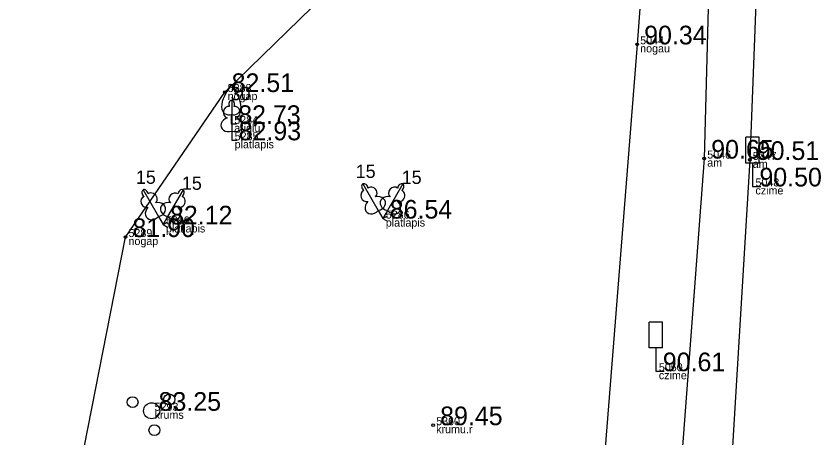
# Model space of a CAD drawing. Extents: x 614911 to 615803, y 262110 to 264311.
# Drawn here: x 615602.05 to 615632.23, y 263094.13 to 263109.96 of the extents above; entities that cross this region are included whole.
import ezdxf

# ---------------------------------------------------------------- set-up
doc = ezdxf.new("R2010")
doc.units = 0
for name, color, linetype in [('Level 1', 7, 'Continuous'), ('Level 16', 7, 'Continuous'), ('Level 31', 7, 'Continuous'), ('Level 37', 7, 'Continuous'), ('Level 53', 7, 'Continuous'), ('Level 54', 7, 'Continuous'), ('Level 57', 7, 'Continuous'), ('Level 58', 7, 'Continuous')]:
    doc.layers.add(name, color=color, linetype=linetype)

msp = doc.modelspace()

# ---------------------------------------------------------------- linework, layer by layer
at = {"layer": 'Level 1'}
for p, q in [((615610.119, 263106.261), (615610.119, 263105.909)), ((615610.119, 263105.909), (615610.319, 263105.909)), ((615610.135, 263105.644), (615610.135, 263105.297)), ((615610.135, 263105.297), (615610.335, 263105.297)), ((615615.628, 263102.66), (615615.801, 263102.359)), ((615615.974, 263102.66), (615615.801, 263102.359)), ((615607.387, 263102.44), (615607.56, 263102.139)), ((615607.733, 263102.44), (615607.56, 263102.139)), ((615607.56, 263102.139), (615607.733, 263102.239)), ((615615.801, 263102.359), (615615.974, 263102.459)), ((615615.801, 263102.359), (615615.974, 263102.259)), ((615607.56, 263102.139), (615607.733, 263102.039))]:
    msp.add_line(p, q, dxfattribs=at)
for points in [[(615610.135, 263106.797), (615610.135, 263105.644)], [(615610.225, 263106.565), (615610.224, 263106.566)], [(615606.81, 263103.438), (615607.387, 263102.44)], [(615608.31, 263103.438), (615607.733, 263102.44)], [(615615.051, 263103.658), (615615.628, 263102.66)], [(615615.245, 263103.502), (615615.243, 263103.502)], [(615616.551, 263103.658), (615615.974, 263102.66)], [(615607.004, 263103.282), (615607.002, 263103.282)], [(615608.271, 263103.192), (615608.271, 263103.193)], [(615616.512, 263103.412), (615616.512, 263103.413)]]:
    msp.add_lwpolyline(points, dxfattribs=at)
for centre, radius in [((615606.419, 263095.471), 0.204), ((615607.794, 263095.572), 0.207), ((615607.133, 263095.147), 0.301), ((615607.236, 263094.419), 0.205)]:
    msp.add_circle(centre, radius, dxfattribs=at)
for centre, radius, start, end in [((615609.702, 263107.547), 0.439, 324.3837, 341.712), ((615610.536, 263107.547), 0.439, 198.288, 215.6163), ((615622.744, 263099.513), 14.88, 148.4844, 149.9901), ((615597.494, 263099.513), 14.88, 30.0099, 31.5156), ((615610.643, 263106.534), 0.89, 151.757, 179.9138), ((615609.595, 263106.534), 0.89, 0.0862, 28.243), ((615610.043, 263106.54), 0.29, 181.0782, 285.2823), ((615610.195, 263106.54), 0.29, 254.7177, 358.9218)]:
    msp.add_arc(centre, radius, start, end, dxfattribs=at)
for centre, major_axis, ratio, start_param, end_param in [((615610.135, 263106.647), (0, -0.15), 0.707107, 3.14537, 5.287485), ((615610.135, 263106.647), (0, -0.15), 0.707107, 0.995701, 3.137816), ((615610.007, 263106.352), (-0.039, -0.212), 0.861323, 3.141593, 6.283185), ((615610.263, 263106.352), (0.039, -0.212), 0.861323, 0, 3.141593), ((615610.045, 263105.89), (0.307, 0.095), 0.814445, 1.570796, 4.752015), ((615610.225, 263105.89), (-0.307, 0.095), 0.814445, 1.531171, 4.712389), ((615606.885, 263103.308), (0.075, -0.13), 0.707107, 3.14537, 5.287485), ((615606.885, 263103.308), (0.075, -0.13), 0.707107, 0.995701, 3.137816), ((615608.235, 263103.308), (-0.075, -0.13), 0.707107, 3.14537, 5.287485), ((615608.235, 263103.308), (-0.075, -0.13), 0.707107, 0.995701, 3.137816), ((615615.126, 263103.528), (0.075, -0.13), 0.707107, 3.14537, 5.287485), ((615615.126, 263103.528), (0.075, -0.13), 0.707107, 0.995701, 3.137816), ((615615.385, 263103.337), (0.14, -0.165), 0.861323, 0, 3.141593), ((615616.217, 263103.337), (-0.14, -0.165), 0.861323, 3.141593, 6.283185), ((615616.476, 263103.528), (-0.075, -0.13), 0.707107, 3.14537, 5.287485), ((615616.476, 263103.528), (-0.075, -0.13), 0.707107, 0.995701, 3.137816), ((615606.921, 263102.989), (0.073, -0.203), 0.861323, 3.141593, 6.283185), ((615607.144, 263103.117), (0.14, -0.165), 0.861323, 0, 3.141593), ((615607.976, 263103.117), (-0.14, -0.165), 0.861323, 3.141593, 6.283185), ((615608.199, 263102.989), (-0.073, -0.203), 0.861323, 0, 3.141593), ((615615.162, 263103.209), (0.073, -0.203), 0.861323, 3.141593, 6.283185), ((615615.582, 263102.917), (-0.313, -0.071), 0.814445, 1.531171, 4.712389), ((615616.02, 263102.917), (0.313, -0.071), 0.814445, 1.570796, 4.752015), ((615616.44, 263103.209), (-0.073, -0.203), 0.861323, 0, 3.141593), ((615607.341, 263102.697), (-0.313, -0.071), 0.814445, 1.531171, 4.712389), ((615607.779, 263102.697), (0.313, -0.071), 0.814445, 1.570796, 4.752015), ((615615.427, 263102.828), (0.218, 0.236), 0.814445, 1.570796, 4.752015), ((615616.175, 263102.828), (-0.218, 0.236), 0.814445, 1.531171, 4.712389), ((615607.186, 263102.608), (0.218, 0.236), 0.814445, 1.570796, 4.752015), ((615607.934, 263102.608), (-0.218, 0.236), 0.814445, 1.531171, 4.712389)]:
    msp.add_ellipse(centre, major_axis=major_axis, ratio=ratio, start_param=start_param, end_param=end_param, dxfattribs=at)
at = {"layer": 'Level 16'}
for p, q in [((615629.907, 263105.413), (615629.407, 263105.413)), ((615629.407, 263104.444), (615629.407, 263105.413)), ((615629.907, 263104.444), (615629.907, 263105.413)), ((615629.907, 263104.444), (615629.407, 263104.444)), ((615629.661, 263104.444), (615629.661, 263103.566)), ((615629.661, 263103.566), (615629.976, 263103.566)), ((615626.285, 263098.478), (615625.785, 263098.478)), ((615625.785, 263097.509), (615625.785, 263098.478)), ((615626.285, 263097.509), (615626.285, 263098.478)), ((615626.285, 263097.509), (615625.785, 263097.509)), ((615626.039, 263097.509), (615626.039, 263096.631)), ((615626.039, 263096.631), (615626.354, 263096.631))]:
    msp.add_line(p, q, dxfattribs=at)
at = {"layer": 'Level 31'}
for points in [[(615630.111, 263159.019), (615628.675, 263155.243), (615625.969, 263148.507), (615625.467, 263143.326), (615625.424, 263137.065), (615625.842, 263134.993), (615625.948, 263131.109), (615625.2, 263127.266), (615625.864, 263116.003), (615625.339, 263108.896), (615618.12, 263017.928), (615614.008, 263002.211), (615611.608, 262992.724), (615610.318, 262984.066), (615604.711, 262969.009), (615598.026, 262946.805), (615590.694, 262924.523), (615584.099, 262903.018), (615578.016, 262882.248), (615571.57, 262862.909), (615571.479, 262861.254), (615568.795, 262854.862), (615562.238, 262831.156), (615556.487, 262814.508)], [(615606.896, 263064.277), (615605.048, 263077.126), (615604.951, 263082.045), (615604.669, 263090.503), (615604.196, 263091.663), (615606.154, 263101.666), (615609.872, 263107.107), (615613.616, 263110.751), (615614.352, 263112.715)]]:
    msp.add_lwpolyline(points, dxfattribs=at)
at = {"layer": 'Level 37'}
for points in [[(615631.345, 263173.122), (615631.449, 263153.804), (615629.561, 263104.56), (615625.716, 263040.842), (615623.595, 263025.101), (615622.447, 263017.915), (615619.741, 263006.709), (615615.254, 262992.037), (615607.495, 262968.204)], [(615629.654, 263149.948), (615628.721, 263134.164), (615628.583, 263132.388), (615627.854, 263104.61), (615621.91, 263025.585), (615621.904, 263025.311), (615619.521, 263012.239), (615619.398, 263011.725), (615613.627, 262992.503), (615605.986, 262968.61), (615598.735, 262946.405), (615591.778, 262924.107), (615585.103, 262902.604), (615578.685, 262882.008), (615572.188, 262861.032), (615562.921, 262830.982), (615557.662, 262813.841), (615551.445, 262793.883), (615545.378, 262774.577), (615544.847, 262773.643)]]:
    msp.add_lwpolyline(points, dxfattribs=at)
at = {"layer": 'Level 57'}
for centre in [(615625.339, 263108.896), (615609.872, 263107.107), (615627.854, 263104.61), (615629.561, 263104.56), (615606.154, 263101.666), (615617.69, 263094.606)]:
    msp.add_circle(centre, 0.05, dxfattribs=at)
at = {"layer": 'Level 58'}
for centre in [(615625.339, 263108.896), (615609.872, 263107.107), (615627.854, 263104.61), (615629.561, 263104.56), (615606.154, 263101.666), (615617.69, 263094.606)]:
    msp.add_circle(centre, 0.05, dxfattribs=at)

# ---------------------------------------------------------------- texts
at = {"layer": 'Level 1'}
for s, p in [(' 30', (615609.91, 263106.797)), (' 15', (615614.601, 263103.883)), (' 15', (615606.36, 263103.663)), (' 15', (615616.326, 263103.658)), (' 15', (615608.085, 263103.438))]:
    msp.add_text(s, height=0.5, dxfattribs=at).set_placement(p)
at = {"layer": 'Level 53'}
for s, p in [(' nogau', (615625.339, 263108.596)), (' nogap', (615609.872, 263106.807)), (' auglu', (615610.119, 263105.609)), (' platlapis', (615610.135, 263104.997)), (' am', (615627.854, 263104.31)), (' am', (615629.561, 263104.26)), (' czime', (615629.661, 263103.266)), (' platlapis', (615615.801, 263102.059)), (' platlapis', (615607.56, 263101.839)), (' nogap', (615606.154, 263101.366)), (' czime', (615626.039, 263096.331)), (' krums', (615607.133, 263094.847)), (' krumu.r', (615617.69, 263094.306))]:
    msp.add_text(s, height=0.3, dxfattribs=at).set_placement(p)
at = {"layer": 'Level 54'}
for s, p in [(' 5044', (615625.339, 263108.896)), (' 5288', (615609.872, 263107.107)), (' 5284', (615610.119, 263105.909)), (' 5285', (615610.135, 263105.297)), (' 5046', (615627.854, 263104.61)), (' 5047', (615629.561, 263104.56)), (' 5048', (615629.661, 263103.566)), (' 5286', (615615.801, 263102.359)), (' 5290', (615607.56, 263102.139)), (' 5289', (615606.154, 263101.666)), (' 5050', (615626.039, 263096.631)), (' 5293', (615607.133, 263095.147)), (' 5360', (615617.69, 263094.606))]:
    msp.add_text(s, height=0.3, dxfattribs=at).set_placement(p)
at = {"layer": 'Level 58'}
for s, p in [(' 90.34', (615625.339, 263108.896)), (' 82.51', (615609.872, 263107.107)), (' 82.73', (615610.119, 263105.909)), (' 82.93', (615610.135, 263105.297)), (' 90.65', (615627.854, 263104.61)), (' 90.51', (615629.561, 263104.56)), (' 90.50', (615629.661, 263103.566)), (' 82.12', (615607.56, 263102.139)), (' 86.54', (615615.801, 263102.359)), (' 81.90', (615606.154, 263101.666)), (' 90.61', (615626.039, 263096.631)), (' 83.25', (615607.133, 263095.147)), (' 89.45', (615617.69, 263094.606))]:
    msp.add_text(s, height=0.7, dxfattribs=at).set_placement(p)

doc.saveas('drawing.dxf')
